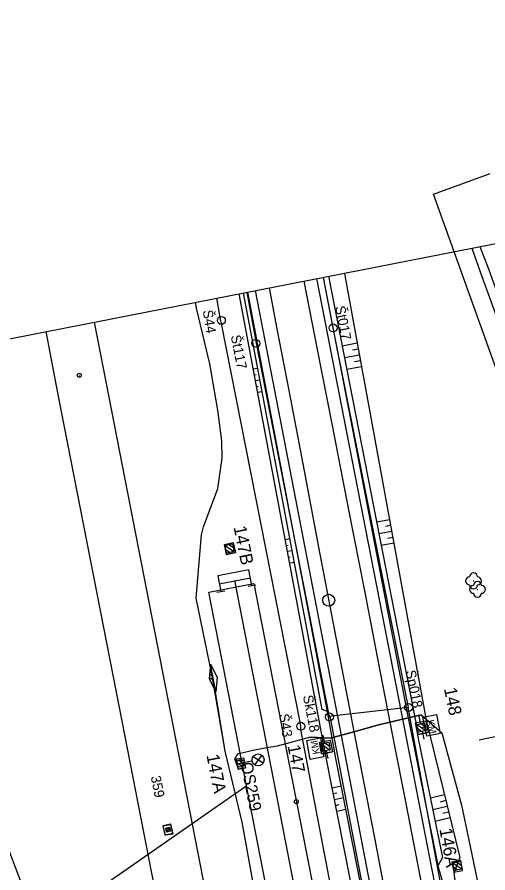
# Model space of a CAD drawing. Extents: x -545846 to -545044, y -1122650 to -1119108.
# Drawn here: x -545760.3 to -545701.1, y -1119216.1 to -1119108.3 of the extents above; entities that cross this region are included whole.
import ezdxf

# ---------------------------------------------------------------- set-up
doc = ezdxf.new("R2010")
doc.units = 0
for name, color, linetype in [('osvětlené plochy-hodnota-obrys', 7, 'Continuous'), ('Vrstva 1', 7, 'Continuous'), ('Vrstva 1 - Koleje', 7, 'Continuous'), ('Vrstva 10', 7, 'Continuous'), ('Vrstva 11', 7, 'Continuous'), ('Vrstva 11 - Trakce', 7, 'Continuous'), ('Vrstva 12', 7, 'Continuous'), ('Vrstva 12 - Trakce zaklady', 7, 'Continuous'), ('Vrstva 15_zarazedla', 7, 'Continuous'), ('Vrstva 19 - Staniceni', 7, 'Continuous'), ('Vrstva 25', 7, 'Continuous'), ('Vrstva 26', 7, 'Continuous'), ('Vrstva 28', 7, 'Continuous'), ('Vrstva 28 - zabzar', 7, 'Continuous'), ('Vrstva 31', 7, 'Continuous'), ('Vrstva 32', 7, 'Continuous'), ('Vrstva 4', 7, 'Continuous'), ('Vrstva 4 - Teren - stezky - prechody - plochy', 7, 'Continuous'), ('Vrstva 43', 7, 'Continuous'), ('Vrstva 44', 7, 'Continuous'), ('Vrstva 48', 7, 'Continuous'), ('Vrstva 49', 7, 'Continuous'), ('Vrstva 50', 7, 'Continuous'), ('Vrstva 63', 7, 'Continuous')]:
    doc.layers.add(name, color=color, linetype=linetype)

msp = doc.modelspace()

# ---------------------------------------------------------------- linework, layer by layer
at = {"layer": 'osvětlené plochy-hodnota-obrys'}
for points in [[(-545694.33, -1119168.5), (-545707.92, -1119130.61), (-545700.79, -1119127.99)], [(-545664.28, -1119515.64), (-545680.45, -1119467.23), (-545736.2, -1119180.74), (-545730.57, -1119179.65)], [(-545730.57, -1119179.65), (-545675.35, -1119462.61), (-545660.82, -1119505.94)]]:
    msp.add_lwpolyline(points, dxfattribs=at)
at = {"layer": 'Vrstva 1'}
for points in [[(-545750.65, -1119146.72), (-545749.14, -1119154.44), (-545741.38, -1119194.23), (-545736.64, -1119218.55), (-545732.26, -1119241.01)], [(-545756.75, -1119147.92), (-545755.25, -1119155.63), (-545747.47, -1119195.48), (-545742.77, -1119219.56), (-545738.37, -1119242.2)], [(-545733, -1119179.25), (-545727.76, -1119206.17), (-545723.95, -1119225.74), (-545721.39, -1119238.89)], [(-545768.02, -1119195.9), (-545766.62, -1119199.55), (-545762.11, -1119211.37), (-545758.11, -1119221.85), (-545752.06, -1119237.57), (-545749.46, -1119244.36)]]:
    msp.add_lwpolyline(points, dxfattribs=at)
at = {"layer": 'Vrstva 1 - Koleje'}
for points in [[(-545724.25, -1119141.56), (-545722.57, -1119150.15), (-545720.7, -1119159.75), (-545718.64, -1119170.34), (-545716.6, -1119180.78), (-545714.64, -1119190.84), (-545712.8, -1119200.31), (-545711.64, -1119206.25), (-545709.73, -1119216.01), (-545707.22, -1119228.93)], [(-545728.62, -1119142.41), (-545727.68, -1119147.35), (-545726.12, -1119155.52), (-545724.23, -1119165.43), (-545722.4, -1119175.04), (-545720.39, -1119185.57), (-545718.55, -1119195.19), (-545717.29, -1119201.76), (-545715.38, -1119211.67), (-545713.88, -1119219.42), (-545712.26, -1119227.81), (-545710.34, -1119237.73), (-545708.27, -1119248.36), (-545706.3, -1119258.46), (-545704.35, -1119268.49), (-545703, -1119275.4), (-545702.66, -1119277.16), (-545702.32, -1119278.87)]]:
    msp.add_lwpolyline(points, dxfattribs=at)
at = {"layer": 'Vrstva 10'}
msp.add_line((-545845.84, -1119165.35), (-545554.37, -1119108.31), dxfattribs=at)
at = {"layer": 'Vrstva 11'}
for p, q in [((-545741.06, -1119210.83), (-545741.64, -1119210.44)), ((-545741.32, -1119210.88), (-545741.59, -1119210.7)), ((-545741.11, -1119210.57), (-545741.38, -1119210.39))]:
    msp.add_line(p, q, dxfattribs=at)
msp.add_lwpolyline([(-545741.55, -1119210.93), (-545741.64, -1119210.44), (-545741.15, -1119210.34), (-545741.06, -1119210.83)], close=True, dxfattribs=at)
msp.add_lwpolyline([(-545741.55, -1119210.93), (-545741.64, -1119210.44), (-545741.15, -1119210.34), (-545741.06, -1119210.83), (-545741.55, -1119210.93)], dxfattribs=at)
at = {"layer": 'Vrstva 11 - Trakce'}
for p, q in [((-545734.2, -1119174.84), (-545733.02, -1119175.62)), ((-545734.1, -1119175.35), (-545733.54, -1119175.72)), ((-545733.68, -1119174.73), (-545733.13, -1119175.1)), ((-545709.56, -1119197.27), (-545709.76, -1119196.29)), ((-545710.04, -1119197.4), (-545708.89, -1119198.15)), ((-545709.93, -1119197.91), (-545709.4, -1119198.26)), ((-545709.55, -1119197.27), (-545708.97, -1119197.65)), ((-545721.62, -1119199.72), (-545721.81, -1119198.73)), ((-545709.35, -1119198.24), (-545709.15, -1119199.23)), ((-545722.1, -1119199.83), (-545720.96, -1119200.61)), ((-545721.61, -1119199.71), (-545721.03, -1119200.11)), ((-545722, -1119200.35), (-545721.48, -1119200.71)), ((-545721.43, -1119200.69), (-545721.24, -1119201.68)), ((-545732.7, -1119202.17), (-545731.93, -1119202.69)), ((-545732.49, -1119201.86), (-545731.73, -1119202.37)), ((-545705.51, -1119214.8), (-545704.35, -1119215.61)), ((-545705.42, -1119215.32), (-545704.87, -1119215.7)), ((-545704.99, -1119214.71), (-545704.44, -1119215.09))]:
    msp.add_line(p, q, dxfattribs=at)
for points in [[(-545733.22, -1119174.64), (-545733.02, -1119175.62), (-545734, -1119175.82), (-545734.2, -1119174.84)], [(-545709.07, -1119197.17), (-545708.86, -1119198.15), (-545709.84, -1119198.35), (-545710.05, -1119197.37)], [(-545721.13, -1119199.62), (-545720.94, -1119200.6), (-545721.92, -1119200.79), (-545722.11, -1119199.81)], [(-545704.53, -1119214.63), (-545704.35, -1119215.61), (-545705.34, -1119215.79), (-545705.51, -1119214.8)]]:
    msp.add_lwpolyline(points, close=True, dxfattribs=at)
msp.add_circle((-545732.22, -1119202.28), 0.5, dxfattribs=at)
at = {"layer": 'Vrstva 12'}
msp.add_line((-545741.06, -1119209.91), (-545740.76, -1119211.2), dxfattribs=at)
for points in [[(-545741.97, -1119210.12), (-545741.06, -1119209.91), (-545741.04, -1119209.98)], [(-545741.7, -1119211.34), (-545741.97, -1119210.12), (-545741.95, -1119210.16)], [(-545740.81, -1119211.13), (-545740.76, -1119211.2), (-545741.7, -1119211.34), (-545741.69, -1119211.31)]]:
    msp.add_lwpolyline(points, dxfattribs=at)
msp.add_lwpolyline([(-545740.81, -1119211.13), (-545741.69, -1119211.31), (-545741.95, -1119210.16), (-545741.04, -1119209.98)], close=True, dxfattribs=at)
at = {"layer": 'Vrstva 12 - Trakce zaklady'}
for p, q in [((-545734.26, -1119174.72), (-545734.01, -1119175.99)), ((-545710.2, -1119197.19), (-545708.91, -1119196.92)), ((-545709.93, -1119198.64), (-545708.6, -1119198.4)), ((-545722.29, -1119199.62), (-545720.95, -1119199.35)), ((-545722.02, -1119201.09), (-545720.66, -1119200.85)), ((-545732.78, -1119201.73), (-545731.86, -1119201.57)), ((-545732.54, -1119203.01), (-545731.61, -1119202.83)), ((-545705.63, -1119214.74), (-545704.5, -1119214.52)), ((-545705.39, -1119216), (-545704.28, -1119215.78))]:
    msp.add_line(p, q, dxfattribs=at)
for points in [[(-545733.14, -1119174.49), (-545732.88, -1119175.75), (-545734.01, -1119175.99), (-545734.26, -1119174.72), (-545733.14, -1119174.49)], [(-545734.26, -1119174.72), (-545734.26, -1119174.72), (-545733.14, -1119174.49)], [(-545733.14, -1119174.49), (-545733.14, -1119174.49), (-545732.88, -1119175.75), (-545732.88, -1119175.75)], [(-545734.01, -1119175.99), (-545734.01, -1119175.99), (-545732.88, -1119175.75)], [(-545709.93, -1119198.64), (-545710.2, -1119197.19), (-545708.91, -1119196.92), (-545708.6, -1119198.4), (-545709.93, -1119198.64)], [(-545710.2, -1119197.19), (-545710.2, -1119197.19), (-545709.93, -1119198.64), (-545709.93, -1119198.64)], [(-545722.02, -1119201.09), (-545722.29, -1119199.62), (-545720.95, -1119199.35), (-545720.66, -1119200.85), (-545722.02, -1119201.09)], [(-545722.29, -1119199.62), (-545722.29, -1119199.62), (-545722.02, -1119201.09), (-545722.02, -1119201.09)], [(-545720.95, -1119199.35), (-545720.95, -1119199.35), (-545720.66, -1119200.85), (-545720.66, -1119200.85)], [(-545731.86, -1119201.57), (-545731.61, -1119202.83), (-545732.54, -1119203.01), (-545732.78, -1119201.73), (-545731.86, -1119201.57)], [(-545732.78, -1119201.73), (-545732.78, -1119201.73), (-545732.54, -1119203.01), (-545732.54, -1119203.01)], [(-545731.86, -1119201.57), (-545731.86, -1119201.57), (-545731.61, -1119202.83), (-545731.61, -1119202.83)], [(-545705.63, -1119214.74), (-545705.39, -1119216), (-545704.28, -1119215.78), (-545704.5, -1119214.52), (-545705.63, -1119214.74)], [(-545705.63, -1119214.74), (-545705.63, -1119214.74), (-545705.39, -1119216), (-545705.39, -1119216)]]:
    msp.add_lwpolyline(points, dxfattribs=at)
at = {"layer": 'Vrstva 15_zarazedla'}
for p, q in [((-545734.91, -1119179.66), (-545730.98, -1119178.9)), ((-545731.28, -1119179.98), (-545730.3, -1119179.79)), ((-545735.21, -1119180.74), (-545734.22, -1119180.55))]:
    msp.add_line(p, q, dxfattribs=at)
msp.add_lwpolyline([(-545730.79, -1119179.88), (-545731.17, -1119177.92), (-545735.1, -1119178.68), (-545734.72, -1119180.64)], dxfattribs=at)
at = {"layer": 'Vrstva 19 - Staniceni'}
for p, q in [((-545709.45, -1119197.76), (-545709.03, -1119197.67)), ((-545721.52, -1119200.21), (-545721.95, -1119200.28))]:
    msp.add_line(p, q, dxfattribs=at)
for points in [[(-545709.27, -1119196.48), (-545707.57, -1119196.13), (-545707.08, -1119198.52), (-545708.78, -1119198.87)], [(-545721.74, -1119201.48), (-545723.45, -1119201.79), (-545723.88, -1119199.39), (-545722.17, -1119199.08)]]:
    msp.add_lwpolyline(points, close=True, dxfattribs=at)
msp.add_circle((-545721.12, -1119181.74), 0.75, dxfattribs=at)
at = {"layer": 'Vrstva 25'}
for p, q in [((-545729.55, -1119201.25), (-545730.46, -1119202.45)), ((-545730.75, -1119201.99), (-545732.22, -1119202.28)), ((-545729.37, -1119202.25), (-545730.65, -1119201.46))]:
    msp.add_line(p, q, dxfattribs=at)
msp.add_circle((-545730.01, -1119201.85), 0.754, dxfattribs=at)
at = {"layer": 'Vrstva 26'}
for points in [[(-545709.47, -1119196.16), (-545713.42, -1119197.11), (-545714.97, -1119197.48), (-545717.95, -1119198.3), (-545720.92, -1119199.1), (-545723.4, -1119198.98), (-545727.61, -1119200.1), (-545728.9, -1119200.34), (-545730.48, -1119200.63)], [(-545723.4, -1119198.98), (-545720.92, -1119199.1), (-545717.95, -1119198.3), (-545714.97, -1119197.48), (-545713.42, -1119197.11), (-545709.47, -1119196.16), (-545706.91, -1119198.46), (-545704.4, -1119207.53), (-545703.9, -1119209.93), (-545701.43, -1119221.82), (-545699.39, -1119231.84), (-545698.84, -1119235.3), (-545696.49, -1119245.26), (-545690.38, -1119277.63), (-545689.22, -1119281.31), (-545688.89, -1119282.37), (-545687.72, -1119289.48), (-545685.67, -1119298.67), (-545685.08, -1119301.22)], [(-545723.4, -1119198.98), (-545727.61, -1119200.1), (-545728.9, -1119200.34), (-545730.48, -1119200.63), (-545732.62, -1119201.11), (-545732.98, -1119201.71), (-545732.72, -1119202.36), (-545732.72, -1119202.36), (-545732.46, -1119202.3), (-545732.22, -1119202.28)]]:
    msp.add_lwpolyline(points, dxfattribs=at)
at = {"layer": 'Vrstva 28'}
msp.add_line((-545752.55, -1119153.42), (-545752.5, -1119153.42), dxfattribs=at)
msp.add_circle((-545752.52, -1119153.42), 0.25, dxfattribs=at)
at = {"layer": 'Vrstva 28 - zabzar'}
msp.add_lwpolyline([(-545728.99, -1119226.34), (-545732.03, -1119209.67), (-545734.16, -1119200.74), (-545735.82, -1119191.07), (-545737.79, -1119181.49), (-545737.14, -1119173.49), (-545736.89, -1119172.51), (-545735.08, -1119167.68), (-545734.54, -1119163.85), (-545734.59, -1119161.66), (-545735.09, -1119157.79), (-545736.08, -1119151.98), (-545737.73, -1119145.12), (-545737.9, -1119144.23)], dxfattribs=at)
at = {"layer": 'Vrstva 31'}
msp.add_lwpolyline([(-545728.99, -1119226.34), (-545732.03, -1119209.67), (-545734.16, -1119200.74), (-545735.82, -1119191.07), (-545737.79, -1119181.49), (-545737.14, -1119173.49), (-545736.89, -1119172.51), (-545735.08, -1119167.68), (-545734.54, -1119163.85), (-545734.59, -1119161.66), (-545735.09, -1119157.79), (-545736.08, -1119151.98), (-545737.73, -1119145.12), (-545737.9, -1119144.23)], dxfattribs=at)
at = {"layer": 'Vrstva 32'}
for p, q in [((-545736.05, -1119190.37), (-545735.86, -1119190.49)), ((-545736, -1119189.95), (-545735.95, -1119189.99)), ((-545736.14, -1119191.46), (-545735.61, -1119191.82)), ((-545736.11, -1119191.02), (-545735.7, -1119191.3)), ((-545735.77, -1119192.4), (-545735.45, -1119192.62)), ((-545735.42, -1119193.08), (-545735.36, -1119193.12))]:
    msp.add_line(p, q, dxfattribs=at)
for points in [[(-545728.99, -1119226.34), (-545732.03, -1119209.67), (-545734.16, -1119200.74), (-545735.66, -1119191.53), (-545735.82, -1119191.07), (-545737.79, -1119181.49), (-545737.14, -1119173.49), (-545736.89, -1119172.51), (-545735.08, -1119167.68), (-545734.54, -1119163.85), (-545734.59, -1119161.66), (-545735.09, -1119157.79), (-545736.08, -1119151.98), (-545737.73, -1119145.12), (-545737.9, -1119144.23)], [(-545735.99, -1119189.8), (-545735.16, -1119191.43), (-545735.33, -1119193.26)]]:
    msp.add_lwpolyline(points, dxfattribs=at)
msp.add_lwpolyline([(-545735.99, -1119189.8), (-545736.16, -1119191.63), (-545735.33, -1119193.26)], close=True, dxfattribs=at)
at = {"layer": 'Vrstva 4'}
msp.add_lwpolyline([(-545703.11, -1119137.42), (-545702.05, -1119140.38), (-545696.24, -1119156.44), (-545695.33, -1119155.91), (-545700.98, -1119140.07), (-545702.07, -1119137.22)], dxfattribs=at)
at = {"layer": 'Vrstva 4 - Teren - stezky - prechody - plochy'}
for points in [[(-545722.65, -1119141.24), (-545711.33, -1119199.26), (-545707.51, -1119218.93), (-545706.35, -1119218.8)], [(-545721.82, -1119141.08), (-545711.22, -1119196.15), (-545707.54, -1119214.27), (-545707.41, -1119215.2), (-545706.35, -1119218.8)], [(-545704.23, -1119285.4), (-545702.3, -1119295.62), (-545708.49, -1119296.85), (-545710.81, -1119285.76), (-545709.43, -1119284.38), (-545706.36, -1119283.92), (-545704.23, -1119285.4), (-545706.8, -1119274), (-545706.07, -1119273.31), (-545711.09, -1119248.83), (-545711.9, -1119243.96), (-545720.22, -1119201.67), (-545721.29, -1119195.76), (-545731.31, -1119142.94)], [(-545704.93, -1119274.14), (-545705.19, -1119273.09), (-545710.01, -1119248.35), (-545719, -1119201.39), (-545730.36, -1119142.75)]]:
    msp.add_lwpolyline(points, dxfattribs=at)
at = {"layer": 'Vrstva 43'}
for centre in [(-545734.64, -1119146.5), (-545720.58, -1119147.45), (-545730.31, -1119149.39), (-545711.08, -1119195.25), (-545721.04, -1119196.43), (-545724.65, -1119197.61)]:
    msp.add_circle(centre, 0.5, dxfattribs=at)
at = {"layer": 'Vrstva 44'}
for points in [[(-545721.84, -1119141.09), (-545720.6, -1119147.44), (-545711.11, -1119195.25), (-545720.82, -1119196.36), (-545721.01, -1119196.41)], [(-545731.45, -1119142.97), (-545730.26, -1119149.37), (-545721.1, -1119196.21), (-545721.01, -1119196.41)], [(-545735.25, -1119143.71), (-545734.82, -1119146.14), (-545734.75, -1119146.55), (-545734.66, -1119146.89), (-545724.72, -1119197.31), (-545724.66, -1119197.69), (-545724.66, -1119198.01), (-545716.42, -1119241.32), (-545716.38, -1119241.69), (-545716.36, -1119242.06), (-545708.43, -1119283.14), (-545708.31, -1119283.37), (-545708.07, -1119284.72)], [(-545696.01, -1119273.96), (-545703.85, -1119234.61), (-545711.11, -1119195.25)], [(-545705.62, -1119275.69), (-545713.21, -1119236.72), (-545720.91, -1119196.54), (-545721.01, -1119196.41)]]:
    msp.add_lwpolyline(points, dxfattribs=at)
at = {"layer": 'Vrstva 48'}
for p, q in [((-545717.53, -1119149.39), (-545719.43, -1119149.74)), ((-545717.39, -1119150.13), (-545718.15, -1119150.27)), ((-545717.26, -1119150.86), (-545719.15, -1119151.21)), ((-545717.12, -1119151.6), (-545717.87, -1119151.74)), ((-545730.64, -1119152.61), (-545730.07, -1119152.5)), ((-545716.99, -1119152.34), (-545718.86, -1119152.68)), ((-545730.51, -1119153.34), (-545730.27, -1119153.3)), ((-545730.37, -1119154.08), (-545729.79, -1119153.97)), ((-545730.23, -1119154.82), (-545730, -1119154.78)), ((-545730.09, -1119155.56), (-545729.51, -1119155.45)), ((-545713.47, -1119171.62), (-545715.09, -1119171.91)), ((-545713.2, -1119173.09), (-545714.8, -1119173.39)), ((-545713.33, -1119172.35), (-545713.98, -1119172.47)), ((-545726.61, -1119174.1), (-545726.01, -1119173.98)), ((-545713.06, -1119173.83), (-545713.7, -1119173.95)), ((-545726.48, -1119174.83), (-545726.23, -1119174.79)), ((-545726.34, -1119175.57), (-545725.73, -1119175.46)), ((-545712.93, -1119174.57), (-545714.51, -1119174.86)), ((-545726.2, -1119176.31), (-545725.96, -1119176.26)), ((-545726.06, -1119177.04), (-545725.45, -1119176.93)), ((-545720.71, -1119205.36), (-545719.54, -1119205.13)), ((-545720.56, -1119206.1), (-545720.1, -1119206.01)), ((-545720.42, -1119206.83), (-545719.25, -1119206.6)), ((-545706.57, -1119206.24), (-545708.33, -1119206.67)), ((-545720.27, -1119207.57), (-545719.81, -1119207.48)), ((-545706.21, -1119207.7), (-545708.03, -1119208.14)), ((-545706.39, -1119206.97), (-545707.1, -1119207.15)), ((-545720.12, -1119208.3), (-545718.96, -1119208.07)), ((-545706.03, -1119208.43), (-545706.77, -1119208.61)), ((-545705.86, -1119209.16), (-545707.72, -1119209.61))]:
    msp.add_line(p, q, dxfattribs=at)
at = {"layer": 'Vrstva 49'}
for points in [[(-545721.15, -1119140.95), (-545710.15, -1119197.12), (-545709.97, -1119198.73), (-545706.79, -1119214.14), (-545707.41, -1119215.2), (-545706.35, -1119218.8), (-545705.86, -1119218.83), (-545705.11, -1119218.76), (-545703.51, -1119218.63), (-545703.07, -1119219.32), (-545701.68, -1119223.93)], [(-545719.15, -1119140.56), (-545719, -1119141.33), (-545708.86, -1119196.83), (-545704.64, -1119214.15)], [(-545706.8, -1119274), (-545707.48, -1119273.59), (-545712.16, -1119248.62), (-545712.92, -1119244.63), (-545721.55, -1119201.11), (-545732.41, -1119143.16)], [(-545706.8, -1119274), (-545706.07, -1119273.31), (-545711.09, -1119248.83), (-545711.9, -1119243.96), (-545720.22, -1119201.67), (-545721.29, -1119195.76), (-545721.94, -1119195.52), (-545731.85, -1119143.04)], [(-545704.64, -1119214.15), (-545705.36, -1119216.07), (-545705.16, -1119217.7), (-545704.72, -1119218.04), (-545703.6, -1119217.92), (-545702.7, -1119218.24), (-545701.68, -1119223.93)]]:
    msp.add_lwpolyline(points, dxfattribs=at)
at = {"layer": 'Vrstva 50'}
for p, q in [((-545702.93, -1119179.31), (-545702.86, -1119179.31)), ((-545702.43, -1119180.37), (-545702.35, -1119180.37)), ((-545725.24, -1119207.1), (-545725.19, -1119207.1))]:
    msp.add_line(p, q, dxfattribs=at)
msp.add_circle((-545725.21, -1119207.1), 0.25, dxfattribs=at)
for centre, start, end in [((-545702.9, -1119178.81), 0, 180), ((-545703.4, -1119179.31), 90, 270), ((-545702.9, -1119179.81), 180, 0), ((-545702.4, -1119179.87), 0, 180), ((-545702.4, -1119179.31), 270, 90), ((-545702.9, -1119180.37), 90, 270), ((-545702.4, -1119180.87), 180, 0), ((-545701.9, -1119180.37), 270, 90)]:
    msp.add_arc(centre, 0.5, start, end, dxfattribs=at)
at = {"layer": 'Vrstva 63'}
for p, q in [((-545607.45, -1119179.27), (-545702.19, -1119199.37)), ((-545731.55, -1119205.2), (-545759.83, -1119224.85))]:
    msp.add_line(p, q, dxfattribs=at)

# ---------------------------------------------------------------- texts
at = {"layer": 'Vrstva 11'}
msp.add_text('359', height=1.25, rotation=281.1614, dxfattribs=at).set_placement((-545743.53, -1119203.96))
at = {"layer": 'Vrstva 11 - Trakce'}
for s, rotation, p in [('147B', 281.4327, (-545733.11, -1119172.53)), ('148', 281.7807, (-545706.64, -1119192.88)), ('147', 280.8955, (-545726.32, -1119200.08)), ('147A', 281.0388, (-545736.52, -1119201.27)), ('146A', 280.112, (-545707.2, -1119210.56))]:
    msp.add_text(s, height=1.6, rotation=rotation, dxfattribs=at).set_placement(p)
at = {"layer": 'Vrstva 19 - Staniceni'}
for rotation, p in [(281.4673, (-545708.74, -1119196.89)), (100.1811, (-545722.25, -1119201.06))]:
    msp.add_text('KM', height=0.873, rotation=rotation, dxfattribs=at).set_placement(p)
at = {"layer": 'Vrstva 25'}
msp.add_text('OS259', height=1.5, rotation=281.0737, dxfattribs=at).set_placement((-545732.22, -1119202.28))
at = {"layer": 'Vrstva 43'}
for s, rotation, p in [('Š44', 279.317, (-545736.99, -1119145.28)), ('Št017', 280.9998, (-545720.32, -1119144.79)), ('Št117', 280.9998, (-545733.46, -1119148.45)), ('Šp018', 280.9998, (-545711.44, -1119190.66)), ('Šk118', 280.9998, (-545724.38, -1119193.8)), ('Š43', 279.317, (-545727.39, -1119196.13))]:
    msp.add_text(s, height=1.25, rotation=rotation, dxfattribs=at).set_placement(p)

doc.saveas('drawing.dxf')
